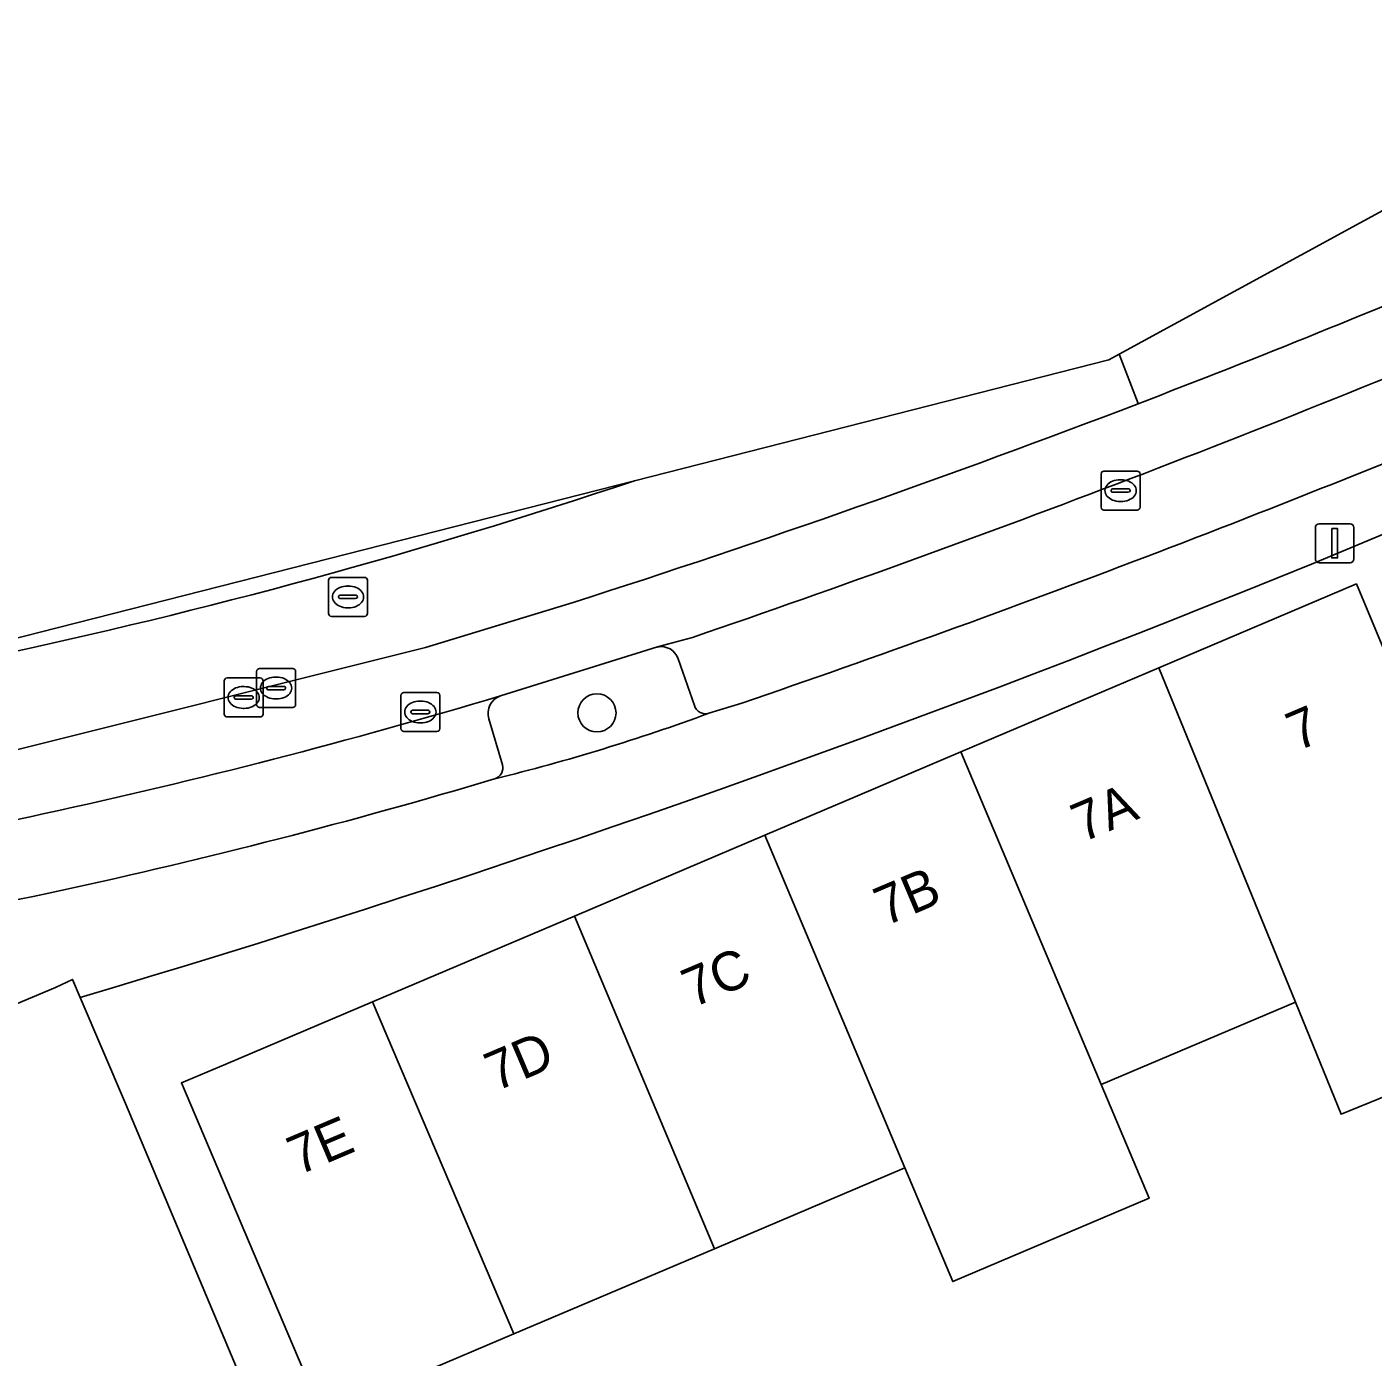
# Model space of a CAD drawing. Extents: x 159960 to 160866, y 382700 to 383354.
# Drawn here: x 160180.47 to 160215.02, y 383279.21 to 383313.33 of the extents above; entities that cross this region are included whole.
import ezdxf

# ---------------------------------------------------------------- set-up
doc = ezdxf.new("R2010")
doc.units = 0
for name, color, linetype in [('IMGEO_Boom', 7, 'Continuous'), ('IMGEO_Erf', 7, 'Continuous'), ('IMGEO_Groenvoorziening', 7, 'Continuous'), ('IMGEO_Kolk', 7, 'Continuous'), ('IMGEO_Lichtmast', 7, 'Continuous'), ('IMGEO_Pand', 7, 'Continuous'), ('IMGEO_Pand_nummerreeks', 7, 'Continuous'), ('IMGEO_Parkeervlak_open', 7, 'Continuous'), ('IMGEO_Rijbaan_lokaal_gesloten', 7, 'Continuous'), ('IMGEO_Rijbaan_lokaal_open', 7, 'Continuous'), ('IMGEO_Rioolput', 7, 'Continuous'), ('IMGEO_Voetpad_open', 7, 'Continuous')]:
    doc.layers.add(name, color=color, linetype=linetype)

msp = doc.modelspace()

# ---------------------------------------------------------------- linework, layer by layer
at = {"layer": 'IMGEO_Boom'}
msp.add_circle((160195.101, 383295.734), 0.489, dxfattribs=at)
at = {"layer": 'IMGEO_Erf'}
for points in [[(160219.215, 383287.481), (160214.195, 383285.435), (160213.93, 383286.085), (160213.022, 383288.312), (160208.038, 383286.197), (160209.267, 383283.282), (160204.23, 383281.144), (160203.002, 383284.059), (160198.119, 383281.986), (160192.97, 383279.801), (160188.056, 383277.715), (160186.423, 383281.562), (160184.438, 383286.238), (160185.578, 383286.722), (160189.337, 383288.318), (160194.527, 383290.52), (160199.407, 383292.592), (160201.79, 383293.604), (160204.441, 383294.73), (160209.519, 383296.888), (160214.587, 383299.042), (160215.507, 383296.848)], [(160181.841, 383288.432), (160183.004, 383285.712), (160192.859, 383262.277)]]:
    msp.add_lwpolyline(points, dxfattribs=at)
msp.add_arc((160085.227, 383613.347), 338.975, 286.55987, 296.91566, dxfattribs=at)
at = {"layer": 'IMGEO_Groenvoorziening'}
for points in [[(160196.655, 383297.424), (160192.629, 383296.168)], [(160197.603, 383295.927), (160197.186, 383297.123)], [(160192.326, 383295.578), (160192.678, 383294.401)]]:
    msp.add_lwpolyline(points, dxfattribs=at)
for centre, radius, start, end in [((160196.748, 383296.969), 0.464, 19.3487, 101.5574), ((160192.775, 383295.72), 0.471, 108.1004, 197.5332), ((160197.884, 383296.001), 0.29, 194.7876, 288.078), ((160180.308, 383343.555), 50.988, 283.8064, 290.2716), ((160192.387, 383294.327), 0.3, 287.2277, 14.3133)]:
    msp.add_arc(centre, radius, start, end, dxfattribs=at)
at = {"layer": 'IMGEO_Kolk'}
for p, q in [((160208.036, 383301.01), (160208.036, 383301.862)), ((160208.111, 383301.936), (160208.963, 383301.936)), ((160208.524, 383301.716), (160208.549, 383301.716)), ((160209.037, 383301.862), (160209.037, 383301.01)), ((160208.295, 383301.43), (160208.295, 383301.442)), ((160208.733, 383301.393), (160208.335, 383301.393)), ((160208.338, 383301.479), (160208.736, 383301.479)), ((160208.779, 383301.442), (160208.779, 383301.43)), ((160208.963, 383300.936), (160208.111, 383300.936)), ((160208.547, 383301.156), (160208.522, 383301.156)), ((160190.069, 383295.33), (160190.069, 383296.182)), ((160190.144, 383296.256), (160190.996, 383296.256)), ((160191.07, 383296.182), (160191.07, 383295.33)), ((160190.328, 383295.75), (160190.328, 383295.762)), ((160190.371, 383295.799), (160190.769, 383295.799)), ((160190.557, 383296.036), (160190.582, 383296.036)), ((160190.812, 383295.762), (160190.812, 383295.75)), ((160190.766, 383295.713), (160190.368, 383295.713)), ((160190.58, 383295.476), (160190.555, 383295.476)), ((160190.996, 383295.256), (160190.144, 383295.256))]:
    msp.add_line(p, q, dxfattribs=at)
for points in [[(160208.036, 383301.01), (160208.036, 383301.862)], [(160208.111, 383301.936), (160208.963, 383301.936)], [(160209.037, 383301.862), (160209.037, 383301.01)], [(160208.963, 383300.936), (160208.111, 383300.936)], [(160190.069, 383295.33), (160190.069, 383296.182)], [(160190.144, 383296.256), (160190.996, 383296.256)], [(160191.07, 383296.182), (160191.07, 383295.33)], [(160190.996, 383295.256), (160190.144, 383295.256)]]:
    msp.add_lwpolyline(points, dxfattribs=at)
for centre, radius, start, end in [((160208.113, 383301.86), 0.0765, 91.552, 178.448), ((160208.113, 383301.86), 0.0765, 91.552, 178.448), ((160208.961, 383301.86), 0.0765, 1.552, 88.448), ((160208.961, 383301.86), 0.0765, 1.552, 88.448), ((160208.335, 383301.439), 0.0403, 85.8775, 175.7526), ((160208.332, 383301.429), 0.0366, 178.938, 274.7102), ((160208.736, 383301.436), 0.043, 264.8664, 352.4533), ((160208.74, 383301.441), 0.0386, 1.7309, 96.639), ((160208.113, 383301.012), 0.0765, 181.552, 268.448), ((160208.113, 383301.012), 0.0765, 181.552, 268.448), ((160208.961, 383301.012), 0.0765, 271.552, 358.448), ((160208.961, 383301.012), 0.0765, 271.552, 358.448), ((160190.146, 383296.18), 0.0765, 91.552, 178.448), ((160190.146, 383296.18), 0.0765, 91.552, 178.448), ((160190.994, 383296.18), 0.0765, 1.552, 88.448), ((160190.994, 383296.18), 0.0765, 1.552, 88.448), ((160190.368, 383295.759), 0.0403, 85.8775, 175.7526), ((160190.365, 383295.749), 0.0366, 178.938, 274.7102), ((160190.769, 383295.756), 0.043, 264.8664, 352.4533), ((160190.773, 383295.761), 0.0386, 1.7309, 96.639), ((160190.146, 383295.332), 0.0765, 181.552, 268.448), ((160190.146, 383295.332), 0.0765, 181.552, 268.448), ((160190.994, 383295.332), 0.0765, 271.552, 358.448), ((160190.994, 383295.332), 0.0765, 271.552, 358.448)]:
    msp.add_arc(centre, radius, start, end, dxfattribs=at)
for centre, major_axis, ratio, start_param, end_param in [((160208.523, 383301.436), (-0.387, 0.002), 0.722429, 4.712389, 7.853982), ((160208.548, 383301.436), (-0.39, 0.002), 0.717154, 1.570796, 4.712389), ((160190.556, 383295.756), (-0.387, 0.002), 0.722429, 4.712389, 7.853982), ((160190.581, 383295.756), (-0.39, 0.002), 0.717154, 1.570796, 4.712389)]:
    msp.add_ellipse(centre, major_axis=major_axis, ratio=ratio, start_param=start_param, end_param=end_param, dxfattribs=at)
at = {"layer": 'IMGEO_Lichtmast'}
for p, q in [((160213.634, 383300.585), (160214.424, 383300.585)), ((160214.424, 383300.585), (160213.634, 383300.585)), ((160213.534, 383299.685), (160213.534, 383300.485)), ((160213.534, 383300.485), (160213.534, 383299.685)), ((160214.524, 383300.485), (160214.524, 383299.685)), ((160214.524, 383299.685), (160214.524, 383300.485)), ((160214.424, 383299.585), (160213.634, 383299.585)), ((160213.634, 383299.585), (160214.424, 383299.585))]:
    msp.add_line(p, q, dxfattribs=at)
msp.add_lwpolyline([(160213.954, 383300.46), (160214.104, 383300.46), (160214.104, 383299.71), (160213.954, 383299.71), (160213.954, 383300.46)], dxfattribs=at)
for centre, start, end in [((160213.634, 383300.485), 90, 180), ((160213.634, 383300.485), 90, 180), ((160214.424, 383300.485), 0, 90), ((160214.424, 383300.485), 360, 90), ((160213.634, 383299.685), 180, 270), ((160213.634, 383299.685), 180, 270), ((160214.424, 383299.685), 270, 0), ((160214.424, 383299.685), 270, 0)]:
    msp.add_arc(centre, 0.1, start, end, dxfattribs=at)
at = {"layer": 'IMGEO_Pand'}
for points in [[(160215.507, 383296.848), (160214.587, 383299.042), (160209.519, 383296.888), (160213.022, 383288.312), (160213.93, 383286.085), (160214.195, 383285.435), (160219.215, 383287.481), (160218.916, 383288.201)], [(160209.519, 383296.888), (160204.441, 383294.73), (160208.038, 383286.197), (160213.022, 383288.312)], [(160204.441, 383294.73), (160201.79, 383293.604), (160199.407, 383292.592), (160203.002, 383284.059), (160204.23, 383281.144), (160209.267, 383283.282), (160208.038, 383286.197)], [(160199.407, 383292.592), (160194.527, 383290.52), (160198.119, 383281.986), (160203.002, 383284.059)], [(160194.527, 383290.52), (160189.337, 383288.318), (160192.97, 383279.801), (160198.119, 383281.986)], [(160183.004, 383285.712), (160181.841, 383288.432), (160181.644, 383288.894), (160181.208, 383288.685), (160173.362, 383285.397), (160183.09, 383262.358), (160173.574, 383254.679), (160178.179, 383250), (160178.563, 383249.609), (160179.477, 383250), (160194.681, 383256.511), (160195.189, 383256.729), (160193.573, 383260.577), (160192.859, 383262.277)], [(160189.337, 383288.318), (160185.578, 383286.722), (160184.438, 383286.238), (160186.423, 383281.562), (160188.056, 383277.715), (160192.97, 383279.801)]]:
    msp.add_lwpolyline(points, close=True, dxfattribs=at)
at = {"layer": 'IMGEO_Parkeervlak_open'}
for points in [[(160197.556, 383297.671), (160196.655, 383297.424)], [(160197.186, 383297.123), (160197.603, 383295.927)], [(160197.974, 383295.725), (160198.82, 383295.983)], [(160192.678, 383294.401), (160192.326, 383295.578)]]:
    msp.add_lwpolyline(points, dxfattribs=at)
for centre, radius, start, end in [((160087.745, 383618.237), 338.852, 288.90908, 292.95296), ((160092.386, 383606.05), 327.826, 288.94533, 292.79208), ((160196.748, 383296.969), 0.464, 19.3487, 101.5574), ((160147.247, 383447.88), 158.354, 277.90381, 286.65375), ((160192.775, 383295.72), 0.471, 108.1004, 197.5332), ((160197.884, 383296.001), 0.29, 194.7876, 288.078), ((160192.387, 383294.327), 0.3, 287.2277, 14.3133), ((160149.561, 383437.811), 150.039, 277.83663, 286.62004)]:
    msp.add_arc(centre, radius, start, end, dxfattribs=at)
at = {"layer": 'IMGEO_Rijbaan_lokaal_gesloten'}
for points in [[(160196.061, 383301.69), (160180.816, 383297.806), (160174.374, 383296.165)], [(160194.489, 383298.566), (160190.705, 383297.415), (160179.449, 383294.593), (160170.801, 383293.052), (160168.013, 383292.673), (160166.045, 383292.406), (160166.273, 383290.67), (160166.414, 383290.69), (160168.308, 383290.953), (160168.38, 383290.961), (160169.022, 383291.03)], [(160192.629, 383296.168), (160196.655, 383297.424), (160197.556, 383297.671)]]:
    msp.add_lwpolyline(points, dxfattribs=at)
for centre, radius, start, end in [((160110.264, 383561.032), 275.651, 290.98658, 295.10855), ((160087.745, 383618.237), 338.852, 288.90908, 292.95296), ((160109.808, 383562.419), 277.109, 287.79357, 290.97195), ((160147.999, 383445.014), 151.167, 282.00008, 288.53817), ((160147.247, 383447.88), 158.354, 277.90381, 286.65375)]:
    msp.add_arc(centre, radius, start, end, dxfattribs=at)
at = {"layer": 'IMGEO_Rijbaan_lokaal_open'}
for points in [[(160224.125, 383312.85), (160223.911, 383313.333), (160208.497, 383304.936)], [(160208.988, 383303.667), (160208.497, 383304.936), (160208.234, 383304.792), (160196.061, 383301.69)], [(160208.497, 383304.936), (160208.988, 383303.667)], [(160167.722, 383294.534), (160168.013, 383292.673), (160170.801, 383293.052), (160179.449, 383294.593), (160190.705, 383297.415), (160194.489, 383298.566)]]:
    msp.add_lwpolyline(points, dxfattribs=at)
for centre, radius, start, end in [((160110.264, 383561.032), 275.651, 290.98658, 295.10855), ((160109.808, 383562.419), 277.109, 287.79357, 290.97195), ((160147.999, 383445.014), 151.167, 282.00008, 288.53817)]:
    msp.add_arc(centre, radius, start, end, dxfattribs=at)
at = {"layer": 'IMGEO_Rioolput'}
for p, q in [((160188.287, 383299.209), (160189.139, 383299.209)), ((160188.212, 383298.283), (160188.212, 383299.135)), ((160188.7, 383298.989), (160188.725, 383298.989)), ((160189.213, 383299.135), (160189.213, 383298.283)), ((160188.471, 383298.703), (160188.471, 383298.715)), ((160188.909, 383298.666), (160188.511, 383298.666)), ((160188.514, 383298.752), (160188.912, 383298.752)), ((160188.955, 383298.715), (160188.955, 383298.703)), ((160189.139, 383298.209), (160188.287, 383298.209)), ((160188.723, 383298.429), (160188.698, 383298.429)), ((160186.367, 383295.945), (160186.367, 383296.797)), ((160186.442, 383296.871), (160187.294, 383296.871)), ((160187.368, 383296.797), (160187.368, 383295.945)), ((160185.535, 383295.703), (160185.535, 383296.555)), ((160185.61, 383296.629), (160186.462, 383296.629)), ((160186.536, 383296.555), (160186.536, 383295.703)), ((160186.855, 383296.651), (160186.88, 383296.651)), ((160185.794, 383296.123), (160185.794, 383296.135)), ((160186.232, 383296.086), (160185.834, 383296.086)), ((160185.837, 383296.172), (160186.235, 383296.172)), ((160186.023, 383296.409), (160186.048, 383296.409)), ((160186.278, 383296.135), (160186.278, 383296.123)), ((160186.626, 383296.365), (160186.626, 383296.377)), ((160187.064, 383296.328), (160186.666, 383296.328)), ((160186.669, 383296.414), (160187.067, 383296.414)), ((160186.878, 383296.091), (160186.853, 383296.091)), ((160187.11, 383296.377), (160187.11, 383296.365)), ((160186.046, 383295.849), (160186.021, 383295.849)), ((160187.294, 383295.871), (160186.442, 383295.871)), ((160186.462, 383295.629), (160185.61, 383295.629))]:
    msp.add_line(p, q, dxfattribs=at)
for points in [[(160188.287, 383299.209), (160189.139, 383299.209)], [(160188.212, 383298.283), (160188.212, 383299.135)], [(160189.213, 383299.135), (160189.213, 383298.283)], [(160189.139, 383298.209), (160188.287, 383298.209)], [(160186.367, 383295.945), (160186.367, 383296.797)], [(160186.442, 383296.871), (160187.294, 383296.871)], [(160187.368, 383296.797), (160187.368, 383295.945)], [(160185.535, 383295.703), (160185.535, 383296.555)], [(160185.61, 383296.629), (160186.462, 383296.629)], [(160186.536, 383296.555), (160186.536, 383295.703)], [(160187.294, 383295.871), (160186.442, 383295.871)], [(160186.462, 383295.629), (160185.61, 383295.629)]]:
    msp.add_lwpolyline(points, dxfattribs=at)
for centre, radius, start, end in [((160188.289, 383299.133), 0.0765, 91.552, 178.448), ((160188.289, 383299.133), 0.0765, 91.552, 178.448), ((160189.137, 383299.133), 0.0765, 1.552, 88.448), ((160189.137, 383299.133), 0.0765, 1.552, 88.448), ((160188.511, 383298.712), 0.0403, 85.8775, 175.7526), ((160188.508, 383298.702), 0.0366, 178.938, 274.7102), ((160188.912, 383298.709), 0.043, 264.8664, 352.4533), ((160188.916, 383298.714), 0.0386, 1.7309, 96.639), ((160188.289, 383298.285), 0.0765, 181.552, 268.448), ((160188.289, 383298.285), 0.0765, 181.552, 268.448), ((160189.137, 383298.285), 0.0765, 271.552, 358.448), ((160189.137, 383298.285), 0.0765, 271.552, 358.448), ((160186.444, 383296.795), 0.0765, 91.552, 178.448), ((160186.444, 383296.795), 0.0765, 91.552, 178.448), ((160187.292, 383296.795), 0.0765, 1.552, 88.448), ((160187.292, 383296.795), 0.0765, 1.552, 88.448), ((160185.612, 383296.553), 0.0765, 91.552, 178.448), ((160185.612, 383296.553), 0.0765, 91.552, 178.448), ((160186.46, 383296.553), 0.0765, 1.552, 88.448), ((160186.46, 383296.553), 0.0765, 1.552, 88.448), ((160185.834, 383296.132), 0.0403, 85.8775, 175.7526), ((160185.831, 383296.122), 0.0366, 178.938, 274.7102), ((160186.235, 383296.129), 0.043, 264.8664, 352.4533), ((160186.239, 383296.134), 0.0386, 1.7309, 96.639), ((160186.666, 383296.374), 0.0403, 85.8775, 175.7526), ((160186.663, 383296.364), 0.0366, 178.938, 274.7102), ((160187.067, 383296.371), 0.043, 264.8664, 352.4533), ((160187.071, 383296.376), 0.0386, 1.7309, 96.639), ((160186.444, 383295.947), 0.0765, 181.552, 268.448), ((160186.444, 383295.947), 0.0765, 181.552, 268.448), ((160187.292, 383295.947), 0.0765, 271.552, 358.448), ((160187.292, 383295.947), 0.0765, 271.552, 358.448), ((160185.612, 383295.705), 0.0765, 181.552, 268.448), ((160185.612, 383295.705), 0.0765, 181.552, 268.448), ((160186.46, 383295.705), 0.0765, 271.552, 358.448), ((160186.46, 383295.705), 0.0765, 271.552, 358.448)]:
    msp.add_arc(centre, radius, start, end, dxfattribs=at)
for centre, major_axis, ratio, start_param, end_param in [((160188.699, 383298.709), (-0.387, 0.002), 0.722429, 4.712389, 7.853982), ((160188.724, 383298.709), (-0.39, 0.002), 0.717154, 1.570796, 4.712389), ((160186.854, 383296.371), (-0.387, 0.002), 0.722429, 4.712389, 7.853982), ((160186.879, 383296.371), (-0.39, 0.002), 0.717154, 1.570796, 4.712389), ((160186.022, 383296.129), (-0.387, 0.002), 0.722429, 4.712389, 7.853982), ((160186.047, 383296.129), (-0.39, 0.002), 0.717154, 1.570796, 4.712389)]:
    msp.add_ellipse(centre, major_axis=major_axis, ratio=ratio, start_param=start_param, end_param=end_param, dxfattribs=at)
at = {"layer": 'IMGEO_Voetpad_open'}
for points in [[(160198.82, 383295.983), (160197.974, 383295.725)], [(160161.045, 383284.911), (160163.306, 383284.974), (160173.362, 383285.397), (160181.208, 383288.685), (160181.644, 383288.894), (160181.841, 383288.432)]]:
    msp.add_lwpolyline(points, dxfattribs=at)
for centre, radius, start, end in [((160085.227, 383613.347), 338.975, 286.55987, 296.91566), ((160092.386, 383606.05), 327.826, 288.94533, 292.79208), ((160180.308, 383343.555), 50.988, 283.8064, 290.2716), ((160149.561, 383437.811), 150.039, 277.83663, 286.62004)]:
    msp.add_arc(centre, radius, start, end, dxfattribs=at)

# ---------------------------------------------------------------- texts
at = {"layer": 'IMGEO_Pand_nummerreeks'}
for s, p in [('7', (160213.072, 383294.742)), ('7A', (160207.552, 383292.399)), ('7B', (160202.495, 383290.253)), ('7C', (160197.561, 383288.159)), ('7D', (160192.503, 383286.012)), ('7E', (160187.439, 383283.861))]:
    msp.add_text(s, height=1, rotation=22.9985, dxfattribs=at).set_placement(p)

doc.saveas('drawing.dxf')
